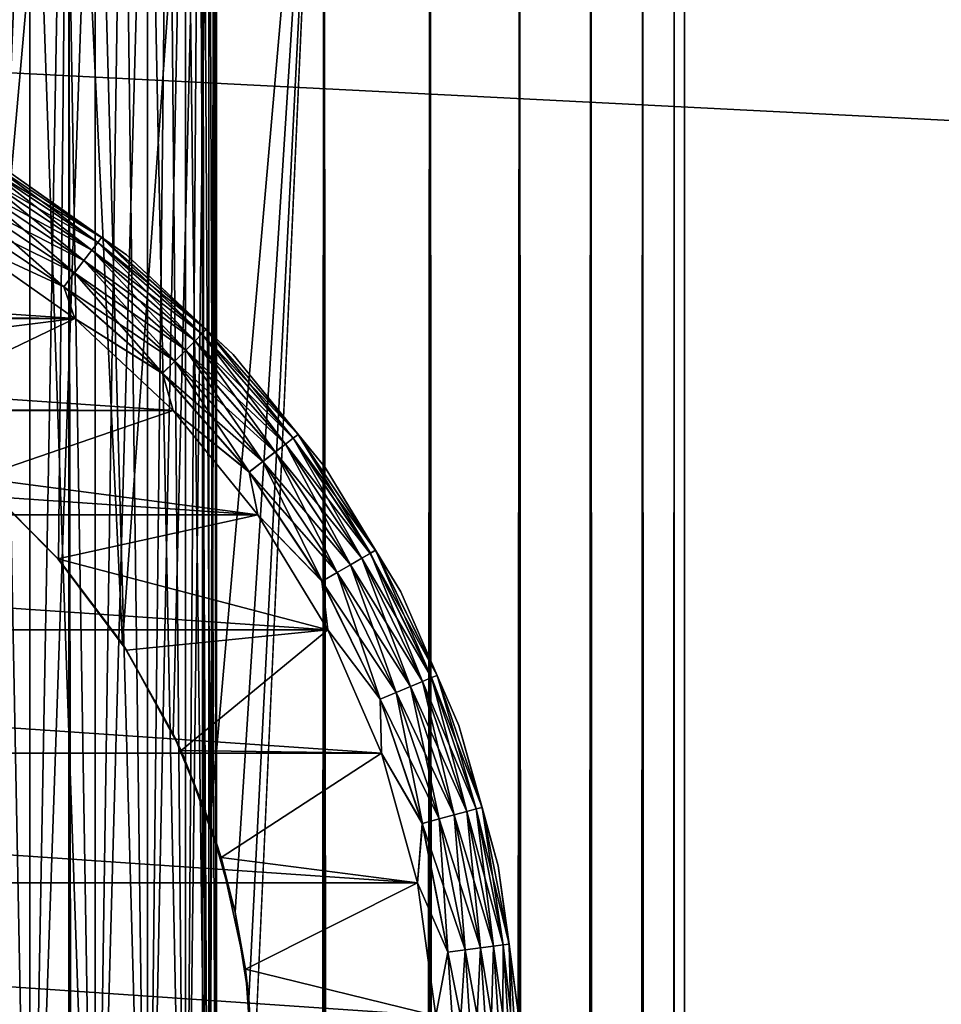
# Model space of a CAD drawing. Extents: x -265 to 265, y 0 to 1307.
# Tile 364 of 436: x -243 to -232, y 1281 to 1293. Entities that reach past the tile are written whole.
import ezdxf

# ---------------------------------------------------------------- set-up
doc = ezdxf.new("R2010")
doc.units = 0
doc.header["$LTSCALE"] = 65.185185
for name, color, linetype in [('10', 7, 'CONTINUOUS'), ('13', 7, 'CONTINUOUS'), ('14', 7, 'CONTINUOUS'), ('16', 7, 'CONTINUOUS'), ('20', 7, 'CONTINUOUS'), ('24', 7, 'CONTINUOUS'), ('3', 7, 'CONTINUOUS'), ('33', 7, 'CONTINUOUS'), ('4', 7, 'CONTINUOUS'), ('71', 7, 'CONTINUOUS'), ('75', 7, 'CONTINUOUS')]:
    doc.layers.add(name, color=color, linetype=linetype)

msp = doc.modelspace()

# ---------------------------------------------------------------- linework, layer by layer
at = {"layer": '10', "color": 7, "linetype": 'CONTINUOUS'}
for points in [[(-243.615, 1287.369, -25), (-243.539, 1287.302, -13.537), (-242.631, 1286.385, -25), (-243.615, 1287.369, -25)], [(-243.539, 1287.302, -13.537), (-242.626, 1286.379, -13.063), (-242.631, 1286.385, -25), (-243.539, 1287.302, -13.537)], [(-242.626, 1286.379, -13.063), (-241.847, 1285.347, -12.591), (-242.631, 1286.385, -25), (-242.626, 1286.379, -13.063)], [(-242.631, 1286.385, -25), (-241.847, 1285.347, -12.591), (-241.798, 1285.271, -25), (-242.631, 1286.385, -25)], [(-241.847, 1285.347, -12.591), (-241.228, 1284.255, -12.167), (-241.798, 1285.271, -25), (-241.847, 1285.347, -12.591)], [(-241.798, 1285.271, -25), (-241.228, 1284.255, -12.167), (-241.131, 1284.05, -25), (-241.798, 1285.271, -25)], [(-241.228, 1284.255, -12.167), (-240.776, 1283.158, -11.828), (-241.131, 1284.05, -25), (-241.228, 1284.255, -12.167)], [(-241.131, 1284.05, -25), (-240.776, 1283.158, -11.828), (-240.645, 1282.747, -25), (-241.131, 1284.05, -25)], [(-240.776, 1283.158, -11.828), (-240.475, 1282.083, -11.588), (-240.645, 1282.747, -25), (-240.776, 1283.158, -11.828)], [(-240.645, 1282.747, -25), (-240.475, 1282.083, -11.588), (-240.349, 1281.388, -25), (-240.645, 1282.747, -25)], [(-240.475, 1282.083, -11.588), (-240.305, 1281.033, -11.446), (-240.349, 1281.388, -25), (-240.475, 1282.083, -11.588)], [(-240.305, 1281.033, -11.446), (-240.25, 1280, -11.399), (-240.349, 1281.388, -25), (-240.305, 1281.033, -11.446)], [(-240.349, 1281.388, -25), (-240.25, 1280, -11.399), (-240.25, 1280, -25), (-240.349, 1281.388, -25)]]:
    msp.add_3dface(points, dxfattribs=at)
at = {"layer": '13', "color": 7, "linetype": 'CONTINUOUS'}
for points in [[(-247.253, 1289.355, -25), (-242.427, 1289.309, -25), (-243.765, 1290.253, -25), (-247.253, 1289.355, -25)], [(-247.253, 1289.355, -25), (-245.95, 1288.869, -25), (-242.427, 1289.309, -25), (-247.253, 1289.355, -25)], [(-245.95, 1288.869, -25), (-244.729, 1288.202, -25), (-242.427, 1289.309, -25), (-245.95, 1288.869, -25)], [(-244.729, 1288.202, -25), (-241.23, 1288.191, -25), (-242.427, 1289.309, -25), (-244.729, 1288.202, -25)], [(-244.729, 1288.202, -25), (-243.615, 1287.369, -25), (-241.23, 1288.191, -25), (-244.729, 1288.202, -25)], [(-243.615, 1287.369, -25), (-240.196, 1286.92, -25), (-241.23, 1288.191, -25), (-243.615, 1287.369, -25)], [(-243.615, 1287.369, -25), (-242.631, 1286.385, -25), (-240.196, 1286.92, -25), (-243.615, 1287.369, -25)], [(-242.631, 1286.385, -25), (-239.345, 1285.521, -25), (-240.196, 1286.92, -25), (-242.631, 1286.385, -25)], [(-242.631, 1286.385, -25), (-241.798, 1285.271, -25), (-239.345, 1285.521, -25), (-242.631, 1286.385, -25)], [(-241.798, 1285.271, -25), (-241.131, 1284.05, -25), (-239.345, 1285.521, -25), (-241.798, 1285.271, -25)], [(-241.131, 1284.05, -25), (-238.693, 1284.019, -25), (-239.345, 1285.521, -25), (-241.131, 1284.05, -25)], [(-241.131, 1284.05, -25), (-240.645, 1282.747, -25), (-238.693, 1284.019, -25), (-241.131, 1284.05, -25)], [(-240.645, 1282.747, -25), (-238.251, 1282.441, -25), (-238.693, 1284.019, -25), (-240.645, 1282.747, -25)], [(-240.645, 1282.747, -25), (-240.349, 1281.388, -25), (-238.251, 1282.441, -25), (-240.645, 1282.747, -25)], [(-240.349, 1281.388, -25), (-238.028, 1280.819, -25), (-238.251, 1282.441, -25), (-240.349, 1281.388, -25)], [(-240.349, 1281.388, -25), (-240.25, 1280, -25), (-238.028, 1280.819, -25), (-240.349, 1281.388, -25)]]:
    msp.add_3dface(points, dxfattribs=at)
at = {"layer": '14', "color": 7, "linetype": 'CONTINUOUS'}
for points in [[(-242.427, 1289.309, -75), (-257.573, 1289.309, -75), (-256.235, 1290.253, -75), (-242.427, 1289.309, -75)], [(-243.765, 1290.253, -75), (-242.427, 1289.309, -75), (-256.235, 1290.253, -75), (-243.765, 1290.253, -75)], [(-241.23, 1288.191, -75), (-258.77, 1288.191, -75), (-257.573, 1289.309, -75), (-241.23, 1288.191, -75)], [(-242.427, 1289.309, -75), (-241.23, 1288.191, -75), (-257.573, 1289.309, -75), (-242.427, 1289.309, -75)], [(-240.196, 1286.92, -75), (-259.804, 1286.92, -75), (-258.77, 1288.191, -75), (-240.196, 1286.92, -75)], [(-241.23, 1288.191, -75), (-240.196, 1286.92, -75), (-258.77, 1288.191, -75), (-241.23, 1288.191, -75)], [(-239.345, 1285.521, -75), (-260.655, 1285.521, -75), (-259.804, 1286.92, -75), (-239.345, 1285.521, -75)], [(-240.196, 1286.92, -75), (-239.345, 1285.521, -75), (-259.804, 1286.92, -75), (-240.196, 1286.92, -75)], [(-238.693, 1284.019, -75), (-261.307, 1284.019, -75), (-260.655, 1285.521, -75), (-238.693, 1284.019, -75)], [(-239.345, 1285.521, -75), (-238.693, 1284.019, -75), (-260.655, 1285.521, -75), (-239.345, 1285.521, -75)], [(-238.251, 1282.441, -75), (-261.749, 1282.441, -75), (-261.307, 1284.019, -75), (-238.251, 1282.441, -75)], [(-238.693, 1284.019, -75), (-238.251, 1282.441, -75), (-261.307, 1284.019, -75), (-238.693, 1284.019, -75)], [(-238.028, 1280.819, -75), (-261.972, 1280.819, -75), (-261.749, 1282.441, -75), (-238.028, 1280.819, -75)], [(-238.251, 1282.441, -75), (-238.028, 1280.819, -75), (-261.749, 1282.441, -75), (-238.251, 1282.441, -75)]]:
    msp.add_3dface(points, dxfattribs=at)
at = {"layer": '16', "color": 7, "linetype": 'CONTINUOUS'}
for points in [[(-241.796, 1290.084, -74), (-243.245, 1291.107, -74), (-241.796, 1290.084, -26), (-241.796, 1290.084, -74)], [(-241.796, 1290.084, -26), (-243.245, 1291.107, -74), (-243.245, 1291.107, -26), (-241.796, 1290.084, -26)], [(-240.499, 1288.873, -74), (-241.796, 1290.084, -74), (-240.499, 1288.873, -26), (-240.499, 1288.873, -74)], [(-240.499, 1288.873, -26), (-241.796, 1290.084, -74), (-241.796, 1290.084, -26), (-240.499, 1288.873, -26)], [(-239.379, 1287.497, -74), (-240.499, 1288.873, -74), (-239.379, 1287.497, -26), (-239.379, 1287.497, -74)], [(-239.379, 1287.497, -26), (-240.499, 1288.873, -74), (-240.499, 1288.873, -26), (-239.379, 1287.497, -26)], [(-238.457, 1285.981, -74), (-239.379, 1287.497, -74), (-238.457, 1285.981, -26), (-238.457, 1285.981, -74)], [(-238.457, 1285.981, -26), (-239.379, 1287.497, -74), (-239.379, 1287.497, -26), (-238.457, 1285.981, -26)], [(-237.751, 1284.353, -74), (-238.457, 1285.981, -74), (-237.751, 1284.353, -26), (-237.751, 1284.353, -74)], [(-237.751, 1284.353, -26), (-238.457, 1285.981, -74), (-238.457, 1285.981, -26), (-237.751, 1284.353, -26)], [(-237.272, 1282.645, -74), (-237.751, 1284.353, -74), (-237.272, 1282.645, -26), (-237.272, 1282.645, -74)], [(-237.272, 1282.645, -26), (-237.751, 1284.353, -74), (-237.751, 1284.353, -26), (-237.272, 1282.645, -26)], [(-237.03, 1280.887, -74), (-237.272, 1282.645, -74), (-237.03, 1280.887, -26), (-237.03, 1280.887, -74)], [(-237.03, 1280.887, -26), (-237.272, 1282.645, -74), (-237.272, 1282.645, -26), (-237.03, 1280.887, -26)]]:
    msp.add_3dface(points, dxfattribs=at)
at = {"layer": '20', "color": 7, "linetype": 'CONTINUOUS'}
for points in [[(-242.146, 1290.235, -74.434), (-243.609, 1291.069, -74.624), (-243.55, 1291.172, -74.434), (-242.146, 1290.235, -74.434)], [(-242.101, 1290.294, -74.223), (-243.55, 1291.172, -74.434), (-243.513, 1291.237, -74.223), (-242.101, 1290.294, -74.223)], [(-242.146, 1290.235, -74.434), (-243.55, 1291.172, -74.434), (-242.101, 1290.294, -74.223), (-242.146, 1290.235, -74.434)], [(-243.245, 1291.107, -74), (-242.101, 1290.294, -74.223), (-243.513, 1291.237, -74.223), (-243.245, 1291.107, -74)], [(-242.219, 1290.14, -74.624), (-243.689, 1290.932, -74.782), (-243.609, 1291.069, -74.624), (-242.219, 1290.14, -74.624)], [(-242.219, 1290.14, -74.624), (-243.609, 1291.069, -74.624), (-242.146, 1290.235, -74.434), (-242.219, 1290.14, -74.624)], [(-243.245, 1291.107, -74), (-241.796, 1290.084, -74), (-242.101, 1290.294, -74.223), (-243.245, 1291.107, -74)], [(-242.316, 1290.014, -74.782), (-243.783, 1290.767, -74.901), (-243.689, 1290.932, -74.782), (-242.316, 1290.014, -74.782)], [(-242.316, 1290.014, -74.782), (-243.689, 1290.932, -74.782), (-242.219, 1290.14, -74.624), (-242.316, 1290.014, -74.782)], [(-242.431, 1289.864, -74.901), (-243.889, 1290.584, -74.975), (-243.783, 1290.767, -74.901), (-242.431, 1289.864, -74.901)], [(-242.431, 1289.864, -74.901), (-243.783, 1290.767, -74.901), (-242.316, 1290.014, -74.782), (-242.431, 1289.864, -74.901)], [(-242.56, 1289.696, -74.975), (-243.765, 1290.253, -75), (-243.889, 1290.584, -74.975), (-242.56, 1289.696, -74.975)], [(-242.56, 1289.696, -74.975), (-243.889, 1290.584, -74.975), (-242.431, 1289.864, -74.901), (-242.56, 1289.696, -74.975)], [(-242.427, 1289.309, -75), (-243.765, 1290.253, -75), (-242.56, 1289.696, -74.975), (-242.427, 1289.309, -75)], [(-240.878, 1289.122, -74.434), (-242.219, 1290.14, -74.624), (-242.146, 1290.235, -74.434), (-240.878, 1289.122, -74.434)], [(-240.825, 1289.175, -74.223), (-242.146, 1290.235, -74.434), (-242.101, 1290.294, -74.223), (-240.825, 1289.175, -74.223)], [(-240.878, 1289.122, -74.434), (-242.146, 1290.235, -74.434), (-240.825, 1289.175, -74.223), (-240.878, 1289.122, -74.434)], [(-241.796, 1290.084, -74), (-240.825, 1289.175, -74.223), (-242.101, 1290.294, -74.223), (-241.796, 1290.084, -74)], [(-240.962, 1289.038, -74.624), (-242.316, 1290.014, -74.782), (-242.219, 1290.14, -74.624), (-240.962, 1289.038, -74.624)], [(-240.962, 1289.038, -74.624), (-242.219, 1290.14, -74.624), (-240.878, 1289.122, -74.434), (-240.962, 1289.038, -74.624)], [(-241.074, 1288.926, -74.782), (-242.431, 1289.864, -74.901), (-242.316, 1290.014, -74.782), (-241.074, 1288.926, -74.782)], [(-241.074, 1288.926, -74.782), (-242.316, 1290.014, -74.782), (-240.962, 1289.038, -74.624), (-241.074, 1288.926, -74.782)], [(-241.796, 1290.084, -74), (-240.499, 1288.873, -74), (-240.825, 1289.175, -74.223), (-241.796, 1290.084, -74)], [(-241.208, 1288.792, -74.901), (-242.56, 1289.696, -74.975), (-242.431, 1289.864, -74.901), (-241.208, 1288.792, -74.901)], [(-241.208, 1288.792, -74.901), (-242.431, 1289.864, -74.901), (-241.074, 1288.926, -74.782), (-241.208, 1288.792, -74.901)], [(-241.358, 1288.642, -74.975), (-242.427, 1289.309, -75), (-242.56, 1289.696, -74.975), (-241.358, 1288.642, -74.975)], [(-241.358, 1288.642, -74.975), (-242.56, 1289.696, -74.975), (-241.208, 1288.792, -74.901), (-241.358, 1288.642, -74.975)], [(-241.23, 1288.191, -75), (-242.427, 1289.309, -75), (-241.358, 1288.642, -74.975), (-241.23, 1288.191, -75)], [(-239.706, 1287.899, -74.223), (-240.878, 1289.122, -74.434), (-240.825, 1289.175, -74.223), (-239.706, 1287.899, -74.223)], [(-240.499, 1288.873, -74), (-239.706, 1287.899, -74.223), (-240.825, 1289.175, -74.223), (-240.499, 1288.873, -74)], [(-239.86, 1287.781, -74.624), (-241.074, 1288.926, -74.782), (-240.962, 1289.038, -74.624), (-239.86, 1287.781, -74.624)], [(-239.765, 1287.854, -74.434), (-240.962, 1289.038, -74.624), (-240.878, 1289.122, -74.434), (-239.765, 1287.854, -74.434)], [(-239.86, 1287.781, -74.624), (-240.962, 1289.038, -74.624), (-239.765, 1287.854, -74.434), (-239.86, 1287.781, -74.624)], [(-239.765, 1287.854, -74.434), (-240.878, 1289.122, -74.434), (-239.706, 1287.899, -74.223), (-239.765, 1287.854, -74.434)], [(-239.986, 1287.684, -74.782), (-241.208, 1288.792, -74.901), (-241.074, 1288.926, -74.782), (-239.986, 1287.684, -74.782)], [(-239.986, 1287.684, -74.782), (-241.074, 1288.926, -74.782), (-239.86, 1287.781, -74.624), (-239.986, 1287.684, -74.782)], [(-240.136, 1287.569, -74.901), (-241.358, 1288.642, -74.975), (-241.208, 1288.792, -74.901), (-240.136, 1287.569, -74.901)], [(-240.136, 1287.569, -74.901), (-241.208, 1288.792, -74.901), (-239.986, 1287.684, -74.782), (-240.136, 1287.569, -74.901)], [(-240.499, 1288.873, -74), (-239.379, 1287.497, -74), (-239.706, 1287.899, -74.223), (-240.499, 1288.873, -74)], [(-240.304, 1287.44, -74.975), (-241.23, 1288.191, -75), (-241.358, 1288.642, -74.975), (-240.304, 1287.44, -74.975)], [(-240.304, 1287.44, -74.975), (-241.358, 1288.642, -74.975), (-240.136, 1287.569, -74.901), (-240.304, 1287.44, -74.975)], [(-240.196, 1286.92, -75), (-241.23, 1288.191, -75), (-240.304, 1287.44, -74.975), (-240.196, 1286.92, -75)], [(-238.828, 1286.45, -74.434), (-239.86, 1287.781, -74.624), (-239.765, 1287.854, -74.434), (-238.828, 1286.45, -74.434)], [(-238.763, 1286.487, -74.223), (-239.765, 1287.854, -74.434), (-239.706, 1287.899, -74.223), (-238.763, 1286.487, -74.223)], [(-238.828, 1286.45, -74.434), (-239.765, 1287.854, -74.434), (-238.763, 1286.487, -74.223), (-238.828, 1286.45, -74.434)], [(-239.379, 1287.497, -74), (-238.763, 1286.487, -74.223), (-239.706, 1287.899, -74.223), (-239.379, 1287.497, -74)], [(-238.931, 1286.391, -74.624), (-239.986, 1287.684, -74.782), (-239.86, 1287.781, -74.624), (-238.931, 1286.391, -74.624)], [(-238.931, 1286.391, -74.624), (-239.86, 1287.781, -74.624), (-238.828, 1286.45, -74.434), (-238.931, 1286.391, -74.624)], [(-239.233, 1286.217, -74.901), (-240.304, 1287.44, -74.975), (-240.136, 1287.569, -74.901), (-239.233, 1286.217, -74.901)], [(-239.068, 1286.311, -74.782), (-240.136, 1287.569, -74.901), (-239.986, 1287.684, -74.782), (-239.068, 1286.311, -74.782)], [(-239.233, 1286.217, -74.901), (-240.136, 1287.569, -74.901), (-239.068, 1286.311, -74.782), (-239.233, 1286.217, -74.901)], [(-239.068, 1286.311, -74.782), (-239.986, 1287.684, -74.782), (-238.931, 1286.391, -74.624), (-239.068, 1286.311, -74.782)], [(-239.379, 1287.497, -74), (-238.457, 1285.981, -74), (-238.763, 1286.487, -74.223), (-239.379, 1287.497, -74)], [(-239.416, 1286.111, -74.975), (-240.196, 1286.92, -75), (-240.304, 1287.44, -74.975), (-239.416, 1286.111, -74.975)], [(-239.416, 1286.111, -74.975), (-240.304, 1287.44, -74.975), (-239.233, 1286.217, -74.901), (-239.416, 1286.111, -74.975)], [(-239.345, 1285.521, -75), (-240.196, 1286.92, -75), (-239.416, 1286.111, -74.975), (-239.345, 1285.521, -75)], [(-238.191, 1284.891, -74.624), (-239.068, 1286.311, -74.782), (-238.931, 1286.391, -74.624), (-238.191, 1284.891, -74.624)], [(-238.081, 1284.937, -74.434), (-238.931, 1286.391, -74.624), (-238.828, 1286.45, -74.434), (-238.081, 1284.937, -74.434)], [(-238.191, 1284.891, -74.624), (-238.931, 1286.391, -74.624), (-238.081, 1284.937, -74.434), (-238.191, 1284.891, -74.624)], [(-238.013, 1284.965, -74.223), (-238.828, 1286.45, -74.434), (-238.763, 1286.487, -74.223), (-238.013, 1284.965, -74.223)], [(-238.081, 1284.937, -74.434), (-238.828, 1286.45, -74.434), (-238.013, 1284.965, -74.223), (-238.081, 1284.937, -74.434)], [(-238.457, 1285.981, -74), (-238.013, 1284.965, -74.223), (-238.763, 1286.487, -74.223), (-238.457, 1285.981, -74)], [(-238.338, 1284.831, -74.782), (-239.233, 1286.217, -74.901), (-239.068, 1286.311, -74.782), (-238.338, 1284.831, -74.782)], [(-238.338, 1284.831, -74.782), (-239.068, 1286.311, -74.782), (-238.191, 1284.891, -74.624), (-238.338, 1284.831, -74.782)], [(-238.513, 1284.758, -74.901), (-239.416, 1286.111, -74.975), (-239.233, 1286.217, -74.901), (-238.513, 1284.758, -74.901)], [(-238.513, 1284.758, -74.901), (-239.233, 1286.217, -74.901), (-238.338, 1284.831, -74.782), (-238.513, 1284.758, -74.901)], [(-238.709, 1284.677, -74.975), (-239.345, 1285.521, -75), (-239.416, 1286.111, -74.975), (-238.709, 1284.677, -74.975)], [(-238.709, 1284.677, -74.975), (-239.416, 1286.111, -74.975), (-238.513, 1284.758, -74.901), (-238.709, 1284.677, -74.975)], [(-238.457, 1285.981, -74), (-237.751, 1284.353, -74), (-238.013, 1284.965, -74.223), (-238.457, 1285.981, -74)], [(-238.693, 1284.019, -75), (-239.345, 1285.521, -75), (-238.709, 1284.677, -74.975), (-238.693, 1284.019, -75)], [(-237.539, 1283.339, -74.434), (-238.191, 1284.891, -74.624), (-238.081, 1284.937, -74.434), (-237.539, 1283.339, -74.434)], [(-237.467, 1283.358, -74.223), (-238.081, 1284.937, -74.434), (-238.013, 1284.965, -74.223), (-237.467, 1283.358, -74.223)], [(-237.539, 1283.339, -74.434), (-238.081, 1284.937, -74.434), (-237.467, 1283.358, -74.223), (-237.539, 1283.339, -74.434)], [(-237.751, 1284.353, -74), (-237.467, 1283.358, -74.223), (-238.013, 1284.965, -74.223), (-237.751, 1284.353, -74)], [(-237.807, 1283.267, -74.782), (-238.513, 1284.758, -74.901), (-238.338, 1284.831, -74.782), (-237.807, 1283.267, -74.782)], [(-237.654, 1283.308, -74.624), (-238.338, 1284.831, -74.782), (-238.191, 1284.891, -74.624), (-237.654, 1283.308, -74.624)], [(-237.807, 1283.267, -74.782), (-238.338, 1284.831, -74.782), (-237.654, 1283.308, -74.624), (-237.807, 1283.267, -74.782)], [(-237.654, 1283.308, -74.624), (-238.191, 1284.891, -74.624), (-237.539, 1283.339, -74.434), (-237.654, 1283.308, -74.624)], [(-237.991, 1283.218, -74.901), (-238.709, 1284.677, -74.975), (-238.513, 1284.758, -74.901), (-237.991, 1283.218, -74.901)], [(-237.991, 1283.218, -74.901), (-238.513, 1284.758, -74.901), (-237.807, 1283.267, -74.782), (-237.991, 1283.218, -74.901)], [(-238.195, 1283.163, -74.975), (-238.693, 1284.019, -75), (-238.709, 1284.677, -74.975), (-238.195, 1283.163, -74.975)], [(-238.195, 1283.163, -74.975), (-238.709, 1284.677, -74.975), (-237.991, 1283.218, -74.901), (-238.195, 1283.163, -74.975)], [(-237.751, 1284.353, -74), (-237.272, 1282.645, -74), (-237.467, 1283.358, -74.223), (-237.751, 1284.353, -74)], [(-238.251, 1282.441, -75), (-238.693, 1284.019, -75), (-238.195, 1283.163, -74.975), (-238.251, 1282.441, -75)], [(-237.485, 1281.648, -74.782), (-237.991, 1283.218, -74.901), (-237.807, 1283.267, -74.782), (-237.485, 1281.648, -74.782)], [(-237.328, 1281.668, -74.624), (-237.807, 1283.267, -74.782), (-237.654, 1283.308, -74.624), (-237.328, 1281.668, -74.624)], [(-237.485, 1281.648, -74.782), (-237.807, 1283.267, -74.782), (-237.328, 1281.668, -74.624), (-237.485, 1281.648, -74.782)], [(-237.209, 1281.684, -74.434), (-237.654, 1283.308, -74.624), (-237.539, 1283.339, -74.434), (-237.209, 1281.684, -74.434)], [(-237.328, 1281.668, -74.624), (-237.654, 1283.308, -74.624), (-237.209, 1281.684, -74.434), (-237.328, 1281.668, -74.624)], [(-237.136, 1281.694, -74.223), (-237.539, 1283.339, -74.434), (-237.467, 1283.358, -74.223), (-237.136, 1281.694, -74.223)], [(-237.209, 1281.684, -74.434), (-237.539, 1283.339, -74.434), (-237.136, 1281.694, -74.223), (-237.209, 1281.684, -74.434)], [(-237.272, 1282.645, -74), (-237.136, 1281.694, -74.223), (-237.467, 1283.358, -74.223), (-237.272, 1282.645, -74)], [(-237.883, 1281.595, -74.975), (-238.251, 1282.441, -75), (-238.195, 1283.163, -74.975), (-237.883, 1281.595, -74.975)], [(-237.673, 1281.623, -74.901), (-238.195, 1283.163, -74.975), (-237.991, 1283.218, -74.901), (-237.673, 1281.623, -74.901)], [(-237.883, 1281.595, -74.975), (-238.195, 1283.163, -74.975), (-237.673, 1281.623, -74.901), (-237.883, 1281.595, -74.975)], [(-237.673, 1281.623, -74.901), (-237.991, 1283.218, -74.901), (-237.485, 1281.648, -74.782), (-237.673, 1281.623, -74.901)], [(-237.272, 1282.645, -74), (-237.03, 1280.887, -74), (-237.136, 1281.694, -74.223), (-237.272, 1282.645, -74)], [(-238.028, 1280.819, -75), (-238.251, 1282.441, -75), (-237.883, 1281.595, -74.975), (-238.028, 1280.819, -75)], [(-237.779, 1280, -74.975), (-238.028, 1280.819, -75), (-237.883, 1281.595, -74.975), (-237.779, 1280, -74.975)], [(-237.567, 1280, -74.901), (-237.883, 1281.595, -74.975), (-237.673, 1281.623, -74.901), (-237.567, 1280, -74.901)], [(-237.779, 1280, -74.975), (-237.883, 1281.595, -74.975), (-237.567, 1280, -74.901), (-237.779, 1280, -74.975)], [(-237.377, 1280, -74.782), (-237.673, 1281.623, -74.901), (-237.485, 1281.648, -74.782), (-237.377, 1280, -74.782)], [(-237.567, 1280, -74.901), (-237.673, 1281.623, -74.901), (-237.377, 1280, -74.782), (-237.567, 1280, -74.901)], [(-237.218, 1280, -74.624), (-237.485, 1281.648, -74.782), (-237.328, 1281.668, -74.624), (-237.218, 1280, -74.624)], [(-237.377, 1280, -74.782), (-237.485, 1281.648, -74.782), (-237.218, 1280, -74.624), (-237.377, 1280, -74.782)], [(-237.099, 1280, -74.434), (-237.328, 1281.668, -74.624), (-237.209, 1281.684, -74.434), (-237.099, 1280, -74.434)], [(-237.218, 1280, -74.624), (-237.328, 1281.668, -74.624), (-237.099, 1280, -74.434), (-237.218, 1280, -74.624)], [(-237.025, 1280, -74.223), (-237.209, 1281.684, -74.434), (-237.136, 1281.694, -74.223), (-237.025, 1280, -74.223)], [(-237.099, 1280, -74.434), (-237.209, 1281.684, -74.434), (-237.025, 1280, -74.223), (-237.099, 1280, -74.434)], [(-237.03, 1280.887, -74), (-237.025, 1280, -74.223), (-237.136, 1281.694, -74.223), (-237.03, 1280.887, -74)]]:
    msp.add_3dface(points, dxfattribs=at)
at = {"layer": '24', "color": 7, "linetype": 'CONTINUOUS'}
for points in [[(-243.609, 1291.07, -25.377), (-242.219, 1290.141, -25.377), (-243.549, 1291.173, -25.567), (-243.609, 1291.07, -25.377)], [(-243.549, 1291.173, -25.567), (-242.146, 1290.235, -25.567), (-243.512, 1291.237, -25.779), (-243.549, 1291.173, -25.567)], [(-243.549, 1291.173, -25.567), (-242.219, 1290.141, -25.377), (-242.146, 1290.235, -25.567), (-243.549, 1291.173, -25.567)], [(-243.245, 1291.107, -26), (-243.512, 1291.237, -25.779), (-242.101, 1290.294, -25.779), (-243.245, 1291.107, -26)], [(-243.512, 1291.237, -25.779), (-242.146, 1290.235, -25.567), (-242.101, 1290.294, -25.779), (-243.512, 1291.237, -25.779)], [(-243.688, 1290.933, -25.218), (-242.315, 1290.015, -25.218), (-243.609, 1291.07, -25.377), (-243.688, 1290.933, -25.218)], [(-243.609, 1291.07, -25.377), (-242.315, 1290.015, -25.218), (-242.219, 1290.141, -25.377), (-243.609, 1291.07, -25.377)], [(-241.796, 1290.084, -26), (-243.245, 1291.107, -26), (-242.101, 1290.294, -25.779), (-241.796, 1290.084, -26)], [(-243.783, 1290.768, -25.099), (-242.431, 1289.865, -25.099), (-243.688, 1290.933, -25.218), (-243.783, 1290.768, -25.099)], [(-243.688, 1290.933, -25.218), (-242.431, 1289.865, -25.099), (-242.315, 1290.015, -25.218), (-243.688, 1290.933, -25.218)], [(-243.889, 1290.585, -25.025), (-242.559, 1289.697, -25.025), (-243.783, 1290.768, -25.099), (-243.889, 1290.585, -25.025)], [(-243.783, 1290.768, -25.099), (-242.559, 1289.697, -25.025), (-242.431, 1289.865, -25.099), (-243.783, 1290.768, -25.099)], [(-243.889, 1290.585, -25.025), (-243.765, 1290.253, -25), (-242.559, 1289.697, -25.025), (-243.889, 1290.585, -25.025)], [(-243.765, 1290.253, -25), (-242.427, 1289.309, -25), (-242.559, 1289.697, -25.025), (-243.765, 1290.253, -25)], [(-242.219, 1290.141, -25.377), (-240.962, 1289.038, -25.377), (-242.146, 1290.235, -25.567), (-242.219, 1290.141, -25.377)], [(-242.146, 1290.235, -25.567), (-240.877, 1289.123, -25.567), (-242.101, 1290.294, -25.779), (-242.146, 1290.235, -25.567)], [(-242.146, 1290.235, -25.567), (-240.962, 1289.038, -25.377), (-240.877, 1289.123, -25.567), (-242.146, 1290.235, -25.567)], [(-241.796, 1290.084, -26), (-242.101, 1290.294, -25.779), (-240.825, 1289.175, -25.779), (-241.796, 1290.084, -26)], [(-242.101, 1290.294, -25.779), (-240.877, 1289.123, -25.567), (-240.825, 1289.175, -25.779), (-242.101, 1290.294, -25.779)], [(-242.315, 1290.015, -25.218), (-241.074, 1288.926, -25.218), (-242.219, 1290.141, -25.377), (-242.315, 1290.015, -25.218)], [(-242.219, 1290.141, -25.377), (-241.074, 1288.926, -25.218), (-240.962, 1289.038, -25.377), (-242.219, 1290.141, -25.377)], [(-242.431, 1289.865, -25.099), (-241.208, 1288.792, -25.099), (-242.315, 1290.015, -25.218), (-242.431, 1289.865, -25.099)], [(-242.315, 1290.015, -25.218), (-241.208, 1288.792, -25.099), (-241.074, 1288.926, -25.218), (-242.315, 1290.015, -25.218)], [(-240.499, 1288.873, -26), (-241.796, 1290.084, -26), (-240.825, 1289.175, -25.779), (-240.499, 1288.873, -26)], [(-242.559, 1289.697, -25.025), (-241.357, 1288.643, -25.025), (-242.431, 1289.865, -25.099), (-242.559, 1289.697, -25.025)], [(-242.431, 1289.865, -25.099), (-241.357, 1288.643, -25.025), (-241.208, 1288.792, -25.099), (-242.431, 1289.865, -25.099)], [(-242.559, 1289.697, -25.025), (-242.427, 1289.309, -25), (-241.357, 1288.643, -25.025), (-242.559, 1289.697, -25.025)], [(-242.427, 1289.309, -25), (-241.23, 1288.191, -25), (-241.357, 1288.643, -25.025), (-242.427, 1289.309, -25)], [(-240.877, 1289.123, -25.567), (-239.765, 1287.854, -25.567), (-240.825, 1289.175, -25.779), (-240.877, 1289.123, -25.567)], [(-240.499, 1288.873, -26), (-240.825, 1289.175, -25.779), (-239.706, 1287.899, -25.779), (-240.499, 1288.873, -26)], [(-240.825, 1289.175, -25.779), (-239.765, 1287.854, -25.567), (-239.706, 1287.899, -25.779), (-240.825, 1289.175, -25.779)], [(-241.074, 1288.926, -25.218), (-239.985, 1287.685, -25.218), (-240.962, 1289.038, -25.377), (-241.074, 1288.926, -25.218)], [(-240.962, 1289.038, -25.377), (-239.859, 1287.781, -25.377), (-240.877, 1289.123, -25.567), (-240.962, 1289.038, -25.377)], [(-240.962, 1289.038, -25.377), (-239.985, 1287.685, -25.218), (-239.859, 1287.781, -25.377), (-240.962, 1289.038, -25.377)], [(-240.877, 1289.123, -25.567), (-239.859, 1287.781, -25.377), (-239.765, 1287.854, -25.567), (-240.877, 1289.123, -25.567)], [(-241.208, 1288.792, -25.099), (-240.135, 1287.569, -25.099), (-241.074, 1288.926, -25.218), (-241.208, 1288.792, -25.099)], [(-241.074, 1288.926, -25.218), (-240.135, 1287.569, -25.099), (-239.985, 1287.685, -25.218), (-241.074, 1288.926, -25.218)], [(-241.357, 1288.643, -25.025), (-240.303, 1287.441, -25.025), (-241.208, 1288.792, -25.099), (-241.357, 1288.643, -25.025)], [(-241.208, 1288.792, -25.099), (-240.303, 1287.441, -25.025), (-240.135, 1287.569, -25.099), (-241.208, 1288.792, -25.099)], [(-239.379, 1287.497, -26), (-240.499, 1288.873, -26), (-239.706, 1287.899, -25.779), (-239.379, 1287.497, -26)], [(-241.357, 1288.643, -25.025), (-241.23, 1288.191, -25), (-240.303, 1287.441, -25.025), (-241.357, 1288.643, -25.025)], [(-241.23, 1288.191, -25), (-240.196, 1286.92, -25), (-240.303, 1287.441, -25.025), (-241.23, 1288.191, -25)], [(-239.859, 1287.781, -25.377), (-238.93, 1286.391, -25.377), (-239.765, 1287.854, -25.567), (-239.859, 1287.781, -25.377)], [(-239.765, 1287.854, -25.567), (-238.827, 1286.451, -25.567), (-239.706, 1287.899, -25.779), (-239.765, 1287.854, -25.567)], [(-239.765, 1287.854, -25.567), (-238.93, 1286.391, -25.377), (-238.827, 1286.451, -25.567), (-239.765, 1287.854, -25.567)], [(-239.379, 1287.497, -26), (-239.706, 1287.899, -25.779), (-238.763, 1286.488, -25.779), (-239.379, 1287.497, -26)], [(-239.706, 1287.899, -25.779), (-238.827, 1286.451, -25.567), (-238.763, 1286.488, -25.779), (-239.706, 1287.899, -25.779)], [(-239.985, 1287.685, -25.218), (-239.067, 1286.312, -25.218), (-239.859, 1287.781, -25.377), (-239.985, 1287.685, -25.218)], [(-239.859, 1287.781, -25.377), (-239.067, 1286.312, -25.218), (-238.93, 1286.391, -25.377), (-239.859, 1287.781, -25.377)], [(-240.303, 1287.441, -25.025), (-239.415, 1286.111, -25.025), (-240.135, 1287.569, -25.099), (-240.303, 1287.441, -25.025)], [(-240.135, 1287.569, -25.099), (-239.232, 1286.217, -25.099), (-239.985, 1287.685, -25.218), (-240.135, 1287.569, -25.099)], [(-240.135, 1287.569, -25.099), (-239.415, 1286.111, -25.025), (-239.232, 1286.217, -25.099), (-240.135, 1287.569, -25.099)], [(-239.985, 1287.685, -25.218), (-239.232, 1286.217, -25.099), (-239.067, 1286.312, -25.218), (-239.985, 1287.685, -25.218)], [(-238.457, 1285.981, -26), (-239.379, 1287.497, -26), (-238.763, 1286.488, -25.779), (-238.457, 1285.981, -26)], [(-240.303, 1287.441, -25.025), (-240.196, 1286.92, -25), (-239.415, 1286.111, -25.025), (-240.303, 1287.441, -25.025)], [(-240.196, 1286.92, -25), (-239.345, 1285.521, -25), (-239.415, 1286.111, -25.025), (-240.196, 1286.92, -25)], [(-239.067, 1286.312, -25.218), (-238.337, 1284.831, -25.218), (-238.93, 1286.391, -25.377), (-239.067, 1286.312, -25.218)], [(-238.93, 1286.391, -25.377), (-238.191, 1284.892, -25.377), (-238.827, 1286.451, -25.567), (-238.93, 1286.391, -25.377)], [(-238.93, 1286.391, -25.377), (-238.337, 1284.831, -25.218), (-238.191, 1284.892, -25.377), (-238.93, 1286.391, -25.377)], [(-238.827, 1286.451, -25.567), (-238.081, 1284.937, -25.567), (-238.763, 1286.488, -25.779), (-238.827, 1286.451, -25.567)], [(-238.827, 1286.451, -25.567), (-238.191, 1284.892, -25.377), (-238.081, 1284.937, -25.567), (-238.827, 1286.451, -25.567)], [(-238.457, 1285.981, -26), (-238.763, 1286.488, -25.779), (-238.012, 1284.965, -25.779), (-238.457, 1285.981, -26)], [(-238.763, 1286.488, -25.779), (-238.081, 1284.937, -25.567), (-238.012, 1284.965, -25.779), (-238.763, 1286.488, -25.779)], [(-239.232, 1286.217, -25.099), (-238.512, 1284.758, -25.099), (-239.067, 1286.312, -25.218), (-239.232, 1286.217, -25.099)], [(-239.067, 1286.312, -25.218), (-238.512, 1284.758, -25.099), (-238.337, 1284.831, -25.218), (-239.067, 1286.312, -25.218)], [(-239.415, 1286.111, -25.025), (-238.708, 1284.677, -25.025), (-239.232, 1286.217, -25.099), (-239.415, 1286.111, -25.025)], [(-239.232, 1286.217, -25.099), (-238.708, 1284.677, -25.025), (-238.512, 1284.758, -25.099), (-239.232, 1286.217, -25.099)], [(-239.415, 1286.111, -25.025), (-239.345, 1285.521, -25), (-238.708, 1284.677, -25.025), (-239.415, 1286.111, -25.025)], [(-237.751, 1284.353, -26), (-238.457, 1285.981, -26), (-238.012, 1284.965, -25.779), (-237.751, 1284.353, -26)], [(-239.345, 1285.521, -25), (-238.693, 1284.019, -25), (-238.708, 1284.677, -25.025), (-239.345, 1285.521, -25)], [(-238.191, 1284.892, -25.377), (-237.653, 1283.308, -25.377), (-238.081, 1284.937, -25.567), (-238.191, 1284.892, -25.377)], [(-238.081, 1284.937, -25.567), (-237.538, 1283.339, -25.567), (-238.012, 1284.965, -25.779), (-238.081, 1284.937, -25.567)], [(-238.081, 1284.937, -25.567), (-237.653, 1283.308, -25.377), (-237.538, 1283.339, -25.567), (-238.081, 1284.937, -25.567)], [(-237.751, 1284.353, -26), (-238.012, 1284.965, -25.779), (-237.467, 1283.358, -25.779), (-237.751, 1284.353, -26)], [(-238.012, 1284.965, -25.779), (-237.538, 1283.339, -25.567), (-237.467, 1283.358, -25.779), (-238.012, 1284.965, -25.779)], [(-238.512, 1284.758, -25.099), (-237.99, 1283.218, -25.099), (-238.337, 1284.831, -25.218), (-238.512, 1284.758, -25.099)], [(-238.337, 1284.831, -25.218), (-237.806, 1283.267, -25.218), (-238.191, 1284.892, -25.377), (-238.337, 1284.831, -25.218)], [(-238.337, 1284.831, -25.218), (-237.99, 1283.218, -25.099), (-237.806, 1283.267, -25.218), (-238.337, 1284.831, -25.218)], [(-238.191, 1284.892, -25.377), (-237.806, 1283.267, -25.218), (-237.653, 1283.308, -25.377), (-238.191, 1284.892, -25.377)], [(-238.708, 1284.677, -25.025), (-238.194, 1283.163, -25.025), (-238.512, 1284.758, -25.099), (-238.708, 1284.677, -25.025)], [(-238.512, 1284.758, -25.099), (-238.194, 1283.163, -25.025), (-237.99, 1283.218, -25.099), (-238.512, 1284.758, -25.099)], [(-238.708, 1284.677, -25.025), (-238.693, 1284.019, -25), (-238.194, 1283.163, -25.025), (-238.708, 1284.677, -25.025)], [(-237.272, 1282.645, -26), (-237.751, 1284.353, -26), (-237.467, 1283.358, -25.779), (-237.272, 1282.645, -26)], [(-238.693, 1284.019, -25), (-238.251, 1282.441, -25), (-238.194, 1283.163, -25.025), (-238.693, 1284.019, -25)], [(-237.99, 1283.218, -25.099), (-237.672, 1281.623, -25.099), (-237.806, 1283.267, -25.218), (-237.99, 1283.218, -25.099)], [(-237.806, 1283.267, -25.218), (-237.484, 1281.648, -25.218), (-237.653, 1283.308, -25.377), (-237.806, 1283.267, -25.218)], [(-237.806, 1283.267, -25.218), (-237.672, 1281.623, -25.099), (-237.484, 1281.648, -25.218), (-237.806, 1283.267, -25.218)], [(-237.653, 1283.308, -25.377), (-237.327, 1281.668, -25.377), (-237.538, 1283.339, -25.567), (-237.653, 1283.308, -25.377)], [(-237.653, 1283.308, -25.377), (-237.484, 1281.648, -25.218), (-237.327, 1281.668, -25.377), (-237.653, 1283.308, -25.377)], [(-237.538, 1283.339, -25.567), (-237.209, 1281.684, -25.567), (-237.467, 1283.358, -25.779), (-237.538, 1283.339, -25.567)], [(-237.538, 1283.339, -25.567), (-237.327, 1281.668, -25.377), (-237.209, 1281.684, -25.567), (-237.538, 1283.339, -25.567)], [(-237.272, 1282.645, -26), (-237.467, 1283.358, -25.779), (-237.136, 1281.694, -25.779), (-237.272, 1282.645, -26)], [(-237.467, 1283.358, -25.779), (-237.209, 1281.684, -25.567), (-237.136, 1281.694, -25.779), (-237.467, 1283.358, -25.779)], [(-238.194, 1283.163, -25.025), (-238.251, 1282.441, -25), (-237.882, 1281.595, -25.025), (-238.194, 1283.163, -25.025)], [(-238.194, 1283.163, -25.025), (-237.882, 1281.595, -25.025), (-237.99, 1283.218, -25.099), (-238.194, 1283.163, -25.025)], [(-237.99, 1283.218, -25.099), (-237.882, 1281.595, -25.025), (-237.672, 1281.623, -25.099), (-237.99, 1283.218, -25.099)], [(-237.03, 1280.887, -26), (-237.272, 1282.645, -26), (-237.136, 1281.694, -25.779), (-237.03, 1280.887, -26)], [(-238.251, 1282.441, -25), (-238.028, 1280.819, -25), (-237.882, 1281.595, -25.025), (-238.251, 1282.441, -25)], [(-237.882, 1281.595, -25.025), (-238.028, 1280.819, -25), (-237.777, 1280, -25.025), (-237.882, 1281.595, -25.025)], [(-237.882, 1281.595, -25.025), (-237.777, 1280, -25.025), (-237.672, 1281.623, -25.099), (-237.882, 1281.595, -25.025)], [(-237.672, 1281.623, -25.099), (-237.777, 1280, -25.025), (-237.566, 1280, -25.099), (-237.672, 1281.623, -25.099)], [(-237.672, 1281.623, -25.099), (-237.566, 1280, -25.099), (-237.484, 1281.648, -25.218), (-237.672, 1281.623, -25.099)], [(-237.484, 1281.648, -25.218), (-237.566, 1280, -25.099), (-237.376, 1280, -25.218), (-237.484, 1281.648, -25.218)], [(-237.484, 1281.648, -25.218), (-237.376, 1280, -25.218), (-237.327, 1281.668, -25.377), (-237.484, 1281.648, -25.218)], [(-237.327, 1281.668, -25.377), (-237.376, 1280, -25.218), (-237.218, 1280, -25.377), (-237.327, 1281.668, -25.377)], [(-237.327, 1281.668, -25.377), (-237.218, 1280, -25.377), (-237.209, 1281.684, -25.567), (-237.327, 1281.668, -25.377)], [(-237.209, 1281.684, -25.567), (-237.218, 1280, -25.377), (-237.099, 1280, -25.567), (-237.209, 1281.684, -25.567)], [(-237.209, 1281.684, -25.567), (-237.099, 1280, -25.567), (-237.136, 1281.694, -25.779), (-237.209, 1281.684, -25.567)], [(-237.03, 1280.887, -26), (-237.136, 1281.694, -25.779), (-237.025, 1280, -25.779), (-237.03, 1280.887, -26)], [(-237.136, 1281.694, -25.779), (-237.099, 1280, -25.567), (-237.025, 1280, -25.779), (-237.136, 1281.694, -25.779)]]:
    msp.add_3dface(points, dxfattribs=at)
at = {"layer": '3', "color": 7, "linetype": 'CONTINUOUS'}
for points in [[(-244.26, 1, 13.858), (-242.5, 1, 12.99), (-244.26, 1299, 13.858), (-244.26, 1, 13.858)], [(-244.26, 1299, 13.858), (-242.5, 1, 12.99), (-242.5, 1299, 12.99), (-244.26, 1299, 13.858)], [(-242.5, 1, 12.99), (-240.869, 1, 11.9), (-242.5, 1299, 12.99), (-242.5, 1, 12.99)], [(-242.5, 1299, 12.99), (-240.869, 1, 11.9), (-240.869, 1299, 11.9), (-242.5, 1299, 12.99)], [(-240.869, 1, 11.9), (-239.393, 1, 10.607), (-240.869, 1299, 11.9), (-240.869, 1, 11.9)], [(-240.869, 1299, 11.9), (-239.393, 1, 10.607), (-239.393, 1299, 10.607), (-240.869, 1299, 11.9)], [(-239.393, 1, 10.607), (-238.1, 1, 9.131), (-239.393, 1299, 10.607), (-239.393, 1, 10.607)], [(-239.393, 1299, 10.607), (-238.1, 1, 9.131), (-238.1, 1299, 9.131), (-239.393, 1299, 10.607)], [(-238.1, 1, 9.131), (-237.01, 1, 7.5), (-238.1, 1299, 9.131), (-238.1, 1, 9.131)], [(-238.1, 1299, 9.131), (-237.01, 1, 7.5), (-237.01, 1299, 7.5), (-238.1, 1299, 9.131)], [(-237.01, 1, 7.5), (-236.142, 1, 5.74), (-237.01, 1299, 7.5), (-237.01, 1, 7.5)], [(-237.01, 1299, 7.5), (-236.142, 1, 5.74), (-236.142, 1299, 5.74), (-237.01, 1299, 7.5)], [(-236.142, 1, 5.74), (-235.511, 1, 3.882), (-236.142, 1299, 5.74), (-236.142, 1, 5.74)], [(-236.142, 1299, 5.74), (-235.511, 1, 3.882), (-235.511, 1299, 3.882), (-236.142, 1299, 5.74)], [(-235.511, 1, 3.882), (-235.128, 1, 1.958), (-235.511, 1299, 3.882), (-235.511, 1, 3.882)], [(-235.511, 1299, 3.882), (-235.128, 1, 1.958), (-235.128, 1299, 1.958), (-235.511, 1299, 3.882)], [(-235.128, 1, 1.958), (-235, 1), (-235.128, 1299, 1.958), (-235.128, 1, 1.958)], [(-235.128, 1299, 1.958), (-235, 1), (-235, 1299), (-235.128, 1299, 1.958)]]:
    msp.add_3dface(points, dxfattribs=at)
at = {"layer": '33', "color": 7, "linetype": 'CONTINUOUS'}
for points in [[(-243.91, 1275, -7.028), (-242.972, 1275, -6.09), (-243.91, 1298, -7.028), (-243.91, 1275, -7.028)], [(-243.91, 1298, -7.028), (-242.972, 1275, -6.09), (-243.424, 1298, -6.576), (-243.91, 1298, -7.028)], [(-242.972, 1275, 6.09), (-243.91, 1275, 7.028), (-242.972, 1298, 6.09), (-242.972, 1275, 6.09)], [(-242.972, 1298, 6.09), (-243.91, 1275, 7.028), (-243.424, 1298, 6.576), (-242.972, 1298, 6.09)], [(-243.424, 1298, -6.576), (-242.972, 1275, -6.09), (-242.972, 1298, -6.09), (-243.424, 1298, -6.576)], [(-242.972, 1275, -6.09), (-242.176, 1275, -5.028), (-242.972, 1298, -6.09), (-242.972, 1275, -6.09)], [(-242.972, 1298, -6.09), (-242.176, 1275, -5.028), (-242.555, 1298, -5.573), (-242.972, 1298, -6.09)], [(-242.176, 1275, 5.028), (-242.972, 1275, 6.09), (-242.176, 1298, 5.028), (-242.176, 1275, 5.028)], [(-242.176, 1298, 5.028), (-242.972, 1275, 6.09), (-242.555, 1298, 5.573), (-242.176, 1298, 5.028)], [(-242.555, 1298, 5.573), (-242.972, 1275, 6.09), (-242.972, 1298, 6.09), (-242.555, 1298, 5.573)], [(-242.555, 1298, -5.573), (-242.176, 1275, -5.028), (-242.176, 1298, -5.028), (-242.555, 1298, -5.573)], [(-242.176, 1275, -5.028), (-241.54, 1275, -3.863), (-242.176, 1298, -5.028), (-242.176, 1275, -5.028)], [(-242.176, 1298, -5.028), (-241.54, 1275, -3.863), (-241.838, 1298, -4.457), (-242.176, 1298, -5.028)], [(-241.54, 1275, 3.863), (-242.176, 1275, 5.028), (-241.54, 1298, 3.863), (-241.54, 1275, 3.863)], [(-241.54, 1298, 3.863), (-242.176, 1275, 5.028), (-241.838, 1298, 4.457), (-241.54, 1298, 3.863)], [(-241.838, 1298, 4.457), (-242.176, 1275, 5.028), (-242.176, 1298, 5.028), (-241.838, 1298, 4.457)], [(-241.838, 1298, -4.457), (-241.54, 1275, -3.863), (-241.54, 1298, -3.863), (-241.838, 1298, -4.457)], [(-241.54, 1275, -3.863), (-241.077, 1275, -2.62), (-241.54, 1298, -3.863), (-241.54, 1275, -3.863)], [(-241.54, 1298, -3.863), (-241.077, 1275, -2.62), (-241.286, 1298, -3.25), (-241.54, 1298, -3.863)], [(-241.077, 1275, 2.62), (-241.54, 1275, 3.863), (-241.077, 1298, 2.62), (-241.077, 1275, 2.62)], [(-241.077, 1298, 2.62), (-241.54, 1275, 3.863), (-241.286, 1298, 3.25), (-241.077, 1298, 2.62)], [(-241.286, 1298, 3.25), (-241.54, 1275, 3.863), (-241.54, 1298, 3.863), (-241.286, 1298, 3.25)], [(-241.286, 1298, -3.25), (-241.077, 1275, -2.62), (-241.077, 1298, -2.62), (-241.286, 1298, -3.25)], [(-241.077, 1275, -2.62), (-240.795, 1275, -1.324), (-241.077, 1298, -2.62), (-241.077, 1275, -2.62)], [(-241.077, 1298, -2.62), (-240.795, 1275, -1.324), (-240.913, 1298, -1.977), (-241.077, 1298, -2.62)], [(-240.795, 1275, 1.324), (-241.077, 1275, 2.62), (-240.795, 1298, 1.324), (-240.795, 1275, 1.324)], [(-240.795, 1298, 1.324), (-241.077, 1275, 2.62), (-240.913, 1298, 1.977), (-240.795, 1298, 1.324)], [(-240.913, 1298, 1.977), (-241.077, 1275, 2.62), (-241.077, 1298, 2.62), (-240.913, 1298, 1.977)], [(-240.913, 1298, -1.977), (-240.795, 1275, -1.324), (-240.795, 1298, -1.324), (-240.913, 1298, -1.977)], [(-240.795, 1275, -1.324), (-240.7, 1275), (-240.795, 1298, -1.324), (-240.795, 1275, -1.324)], [(-240.7, 1275), (-240.795, 1275, 1.324), (-240.7, 1298), (-240.7, 1275)], [(-240.795, 1298, -1.324), (-240.7, 1275), (-240.724, 1298, -0.663), (-240.795, 1298, -1.324)], [(-240.7, 1298), (-240.795, 1275, 1.324), (-240.724, 1298, 0.663), (-240.7, 1298)], [(-240.724, 1298, 0.663), (-240.795, 1275, 1.324), (-240.795, 1298, 1.324), (-240.724, 1298, 0.663)], [(-240.724, 1298, -0.663), (-240.7, 1275), (-240.7, 1298), (-240.724, 1298, -0.663)]]:
    msp.add_3dface(points, dxfattribs=at)
at = {"layer": '4', "color": 7, "linetype": 'CONTINUOUS'}
for points in [[(-244.26, 1299, -13.858), (-242.5, 1299, -12.99), (-243.539, 1287.302, -13.537), (-244.26, 1299, -13.858)], [(-243.539, 1287.302, -13.537), (-242.5, 1299, -12.99), (-242.626, 1286.379, -13.063), (-243.539, 1287.302, -13.537)], [(-242.626, 1286.379, -13.063), (-242.5, 1299, -12.99), (-241.847, 1285.347, -12.591), (-242.626, 1286.379, -13.063)], [(-242.5, 1299, -12.99), (-240.869, 1299, -11.9), (-241.847, 1285.347, -12.591), (-242.5, 1299, -12.99)], [(-241.847, 1285.347, -12.591), (-240.869, 1299, -11.9), (-241.228, 1284.255, -12.167), (-241.847, 1285.347, -12.591)], [(-241.228, 1284.255, -12.167), (-240.869, 1299, -11.9), (-240.776, 1283.158, -11.828), (-241.228, 1284.255, -12.167)], [(-240.869, 1299, -11.9), (-239.393, 1299, -10.607), (-240.776, 1283.158, -11.828), (-240.869, 1299, -11.9)], [(-240.776, 1283.158, -11.828), (-239.393, 1299, -10.607), (-240.475, 1282.083, -11.588), (-240.776, 1283.158, -11.828)], [(-240.475, 1282.083, -11.588), (-239.393, 1299, -10.607), (-240.305, 1281.033, -11.446), (-240.475, 1282.083, -11.588)], [(-240.305, 1281.033, -11.446), (-239.393, 1299, -10.607), (-240.25, 1280, -11.399), (-240.305, 1281.033, -11.446)], [(-239.393, 1299, -10.607), (-239.393, 1, -10.607), (-240.25, 20, -11.399), (-239.393, 1299, -10.607)], [(-240.25, 1280, -11.399), (-239.393, 1299, -10.607), (-240.25, 20, -11.399), (-240.25, 1280, -11.399)], [(-238.1, 1, -9.131), (-239.393, 1, -10.607), (-238.1, 1299, -9.131), (-238.1, 1, -9.131)], [(-238.1, 1299, -9.131), (-239.393, 1, -10.607), (-239.393, 1299, -10.607), (-238.1, 1299, -9.131)], [(-237.01, 1, -7.5), (-238.1, 1, -9.131), (-237.01, 1299, -7.5), (-237.01, 1, -7.5)], [(-237.01, 1299, -7.5), (-238.1, 1, -9.131), (-238.1, 1299, -9.131), (-237.01, 1299, -7.5)], [(-236.142, 1, -5.74), (-237.01, 1, -7.5), (-236.142, 1299, -5.74), (-236.142, 1, -5.74)], [(-236.142, 1299, -5.74), (-237.01, 1, -7.5), (-237.01, 1299, -7.5), (-236.142, 1299, -5.74)], [(-235.511, 1, -3.882), (-236.142, 1, -5.74), (-235.511, 1299, -3.882), (-235.511, 1, -3.882)], [(-235.511, 1299, -3.882), (-236.142, 1, -5.74), (-236.142, 1299, -5.74), (-235.511, 1299, -3.882)], [(-235.128, 1, -1.958), (-235.511, 1, -3.882), (-235.128, 1299, -1.958), (-235.128, 1, -1.958)], [(-235.128, 1299, -1.958), (-235.511, 1, -3.882), (-235.511, 1299, -3.882), (-235.128, 1299, -1.958)], [(-235, 1299), (-235, 1), (-235.128, 1, -1.958), (-235, 1299)], [(-235, 1299), (-235.128, 1, -1.958), (-235.128, 1299, -1.958), (-235, 1299)]]:
    msp.add_3dface(points, dxfattribs=at)
at = {"layer": '71', "color": 7, "linetype": 'CONTINUOUS'}
for points in [[(-263, 1293.3, 15), (263, 1293.3, 15), (-263, 1266.7, 15), (-263, 1293.3, 15)], [(-263, 1266.7, 15), (263, 1293.3, 15), (263, 1266.7, 15), (-263, 1266.7, 15)]]:
    msp.add_3dface(points, dxfattribs=at)
at = {"layer": '75', "color": 7, "linetype": 'CONTINUOUS'}
for points in [[(-263, 1266.7, 25), (263, 1266.7, 25), (-263, 1293.3, 25), (-263, 1266.7, 25)], [(-263, 1293.3, 25), (263, 1266.7, 25), (263, 1293.3, 25), (-263, 1293.3, 25)]]:
    msp.add_3dface(points, dxfattribs=at)

doc.saveas('drawing.dxf')
